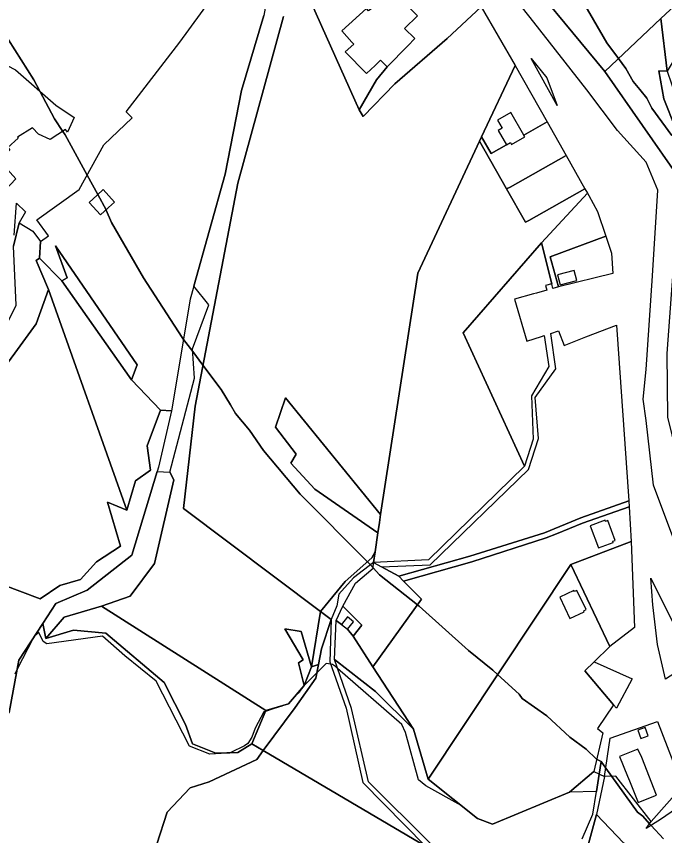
# Model space of a CAD drawing. Extents: x -477304 to -465429, y -1159113 to -1149210.
# Drawn here: x -471580.1 to -471243.5, y -1154554.9 to -1154129.5 of the extents above; entities that cross this region are included whole.
import ezdxf

# ---------------------------------------------------------------- set-up
doc = ezdxf.new("R2010")
doc.units = 0
for name, color, linetype in [('BPEJ_s', 7, 'Continuous'), ('orna_s', 7, 'Continuous'), ('PUPFL_s', 7, 'Continuous'), ('trav_porost_s', 7, 'Continuous'), ('voda_s', 7, 'Continuous'), ('zahrada_s', 7, 'Continuous')]:
    doc.layers.add(name, color=color, linetype=linetype)

msp = doc.modelspace()

# ---------------------------------------------------------------- linework, layer by layer
at = {"layer": 'BPEJ_s'}
for points in [[(-471285.43, -1154122.61), (-471273.54, -1154143.22), (-471267.43, -1154151.41), (-471263.55, -1154156.61), (-471259.73, -1154163.41), (-471256.3, -1154167.57), (-471252.71, -1154171.91), (-471250.16, -1154177.22), (-471239.75, -1154191.46)], [(-471239.75, -1154191.46), (-471250.16, -1154177.22), (-471252.71, -1154171.91), (-471256.3, -1154167.57), (-471259.73, -1154163.41), (-471263.55, -1154156.61), (-471267.43, -1154151.41), (-471273.54, -1154143.22), (-471285.43, -1154122.61)], [(-471556.06, -1154189.23), (-471560.38, -1154182.75), (-471567.95, -1154168.38), (-471571.01, -1154162.56), (-471584.18, -1154141.74)], [(-471584.18, -1154141.74), (-471571.01, -1154162.56), (-471567.95, -1154168.38), (-471560.38, -1154182.75), (-471556.06, -1154189.23), (-471554.86, -1154191.03), (-471543.41, -1154211.89), (-471537.83, -1154222.06), (-471533.49, -1154229.96), (-471533.4, -1154230.13), (-471530.64, -1154236.5), (-471514.06, -1154265.19), (-471494.09, -1154296.21), (-471493.29, -1154297.27), (-471488.55, -1154303.54), (-471483.24, -1154310.56), (-471473.69, -1154323.19), (-471468.92, -1154331.24), (-471466.26, -1154335.73), (-471459.03, -1154344.44), (-471451.81, -1154354.85), (-471432.68, -1154377.59), (-471397.83, -1154412.64), (-471396.27, -1154414.21), (-471394.76, -1154415.86), (-471391.46, -1154419.45), (-471371.84, -1154435.02), (-471370.85, -1154435.81), (-471345.35, -1154458.76), (-471332.6, -1154468.95), (-471330.17, -1154471.2), (-471319.01, -1154481.49), (-471317.52, -1154483.62), (-471304.56, -1154492.75), (-471292.66, -1154503.8), (-471284.15, -1154509.98), (-471278.8, -1154515.17), (-471276.44, -1154516.46), (-471277.46, -1154522.88), (-471278.9, -1154532.02), (-471292.78, -1154532.32), (-471332.79, -1154548.93), (-471340.59, -1154545.89), (-471349.06, -1154539.16), (-471367.45, -1154529.09), (-471371.28, -1154525.9), (-471378.08, -1154501.25), (-471379.99, -1154497.21), (-471413.27, -1154468.04), (-471414.41, -1154467.04), (-471415.9, -1154465.98), (-471415.99, -1154465.97), (-471416.83, -1154465.86), (-471419.3, -1154465.55), (-471430.6, -1154476.96), (-471432.8, -1154479.54), (-471433.11, -1154480.43), (-471434.49, -1154481.52), (-471438.74, -1154486.5), (-471441.98, -1154487.45), (-471442.13, -1154487.56), (-471442.25, -1154487.65), (-471446.77, -1154489.09), (-471450.74, -1154490.36), (-471451.59, -1154490.63), (-471456.06, -1154499.13), (-471457.76, -1154503.8), (-471459.88, -1154506.99), (-471461.58, -1154508.26), (-471468.75, -1154511.75), (-471469.44, -1154512.09), (-471473.7, -1154512.27), (-471479.64, -1154512.51), (-471490.26, -1154508.47), (-471507.48, -1154474.69), (-471523.84, -1154461.52), (-471535.31, -1154451.32), (-471564.21, -1154455.36), (-471566.12, -1154454.08), (-471568.46, -1154449.41), (-471570.51, -1154451.08), (-471570.8, -1154451.32), (-471571.33, -1154452.36), (-471579.62, -1154468.42), (-471580.99, -1154471.08)], [(-471244, -1154556.5), (-471250.46, -1154549.53), (-471251.27, -1154548.66), (-471254.84, -1154544.81), (-471257.6, -1154542.68), (-471270.95, -1154524.1), (-471274.03, -1154519.81), (-471276.44, -1154516.46), (-471278.8, -1154515.17), (-471284.15, -1154509.98), (-471292.66, -1154503.8), (-471304.56, -1154492.75), (-471317.52, -1154483.62), (-471319.01, -1154481.49), (-471330.17, -1154471.2), (-471332.6, -1154468.95), (-471345.35, -1154458.76), (-471370.85, -1154435.81), (-471371.84, -1154435.02), (-471391.46, -1154419.45), (-471394.76, -1154415.86), (-471396.27, -1154414.21), (-471397.83, -1154412.64), (-471432.68, -1154377.59), (-471451.81, -1154354.85), (-471459.03, -1154344.44), (-471466.26, -1154335.73), (-471468.92, -1154331.24), (-471473.69, -1154323.19), (-471483.24, -1154310.56), (-471488.55, -1154303.54), (-471493.29, -1154297.27), (-471494.09, -1154296.21), (-471514.06, -1154265.19), (-471530.64, -1154236.5), (-471533.4, -1154230.13), (-471533.49, -1154229.96), (-471537.83, -1154222.06), (-471543.41, -1154211.89), (-471554.86, -1154191.03), (-471556.06, -1154189.23)], [(-471419.3, -1154465.55), (-471430.6, -1154476.96), (-471432.8, -1154479.54), (-471433.11, -1154480.43), (-471434.49, -1154481.52), (-471438.74, -1154486.5), (-471441.98, -1154487.45), (-471442.13, -1154487.56), (-471442.25, -1154487.65), (-471446.77, -1154489.09), (-471450.74, -1154490.36), (-471451.59, -1154490.63), (-471456.06, -1154499.13), (-471457.76, -1154503.8), (-471459.88, -1154506.99), (-471461.58, -1154508.26), (-471468.75, -1154511.75), (-471469.44, -1154512.09), (-471473.7, -1154512.27), (-471479.64, -1154512.51), (-471490.26, -1154508.47), (-471507.48, -1154474.69), (-471523.84, -1154461.52), (-471535.31, -1154451.32), (-471564.21, -1154455.36), (-471566.12, -1154454.08), (-471568.46, -1154449.41), (-471570.51, -1154451.08), (-471570.8, -1154451.32), (-471571.33, -1154452.36), (-471579.62, -1154468.42), (-471580.99, -1154471.08)], [(-471286.28, -1154556.5), (-471280.76, -1154543.75), (-471278.9, -1154532.02), (-471292.78, -1154532.32), (-471332.79, -1154548.93), (-471340.59, -1154545.89), (-471349.06, -1154539.16), (-471367.45, -1154529.09), (-471371.28, -1154525.9), (-471378.08, -1154501.25), (-471379.99, -1154497.21), (-471413.27, -1154468.04), (-471414.41, -1154467.04), (-471415.9, -1154465.98), (-471415.99, -1154465.97), (-471416.83, -1154465.86), (-471419.3, -1154465.55)], [(-471286.28, -1154556.5), (-471280.76, -1154543.75), (-471278.9, -1154532.02), (-471277.46, -1154522.88), (-471276.44, -1154516.46), (-471274.03, -1154519.81), (-471270.95, -1154524.1), (-471257.6, -1154542.68), (-471254.84, -1154544.81), (-471251.27, -1154548.66), (-471250.46, -1154549.53), (-471244, -1154556.5)]]:
    msp.add_lwpolyline(points, dxfattribs=at)
at = {"layer": 'orna_s'}
msp.add_lwpolyline([(-471292.25, -1154414.08), (-471260.82, -1154402.21), (-471259.14, -1154446.76), (-471271.94, -1154456.61)], close=True, dxfattribs=at)
at = {"layer": 'PUPFL_s'}
for points in [[(-471270.32, -1154122.42), (-471225.42, -1154109.76), (-471223.32, -1154109.8), (-471245.46, -1154130.64), (-471274.59, -1154158.17), (-471325.25, -1154096.8), (-471337.84, -1154076.93), (-471355.05, -1154038.4), (-471366.98, -1154008.28), (-471388.59, -1153963.87), (-471399.61, -1153949.23), (-471407.96, -1153945.59), (-471377.91, -1153938.8), (-471358.55, -1153963.02), (-471350.32, -1153977.69), (-471334.69, -1154009.87), (-471313.86, -1154056.29), (-471309.92, -1154064.76), (-471274.31, -1154116.61)], [(-471141.37, -1154071.58), (-471152.99, -1154078.07), (-471214.04, -1154111.2), (-471242.22, -1154158.05), (-471245.46, -1154130.64), (-471223.32, -1154109.8), (-471174.31, -1154081.69), (-471162.36, -1154075.07), (-471148.95, -1154069.55), (-471143.43, -1154067.46)], [(-471222.84, -1154233.95), (-471235.39, -1154214.25), (-471274.59, -1154158.17), (-471245.46, -1154130.64), (-471242.22, -1154158.05), (-471246.53, -1154157.89), (-471243.82, -1154172.35), (-471237.82, -1154187.64), (-471218.19, -1154209.09), (-471213.66, -1154224.2), (-471211.77, -1154236.33), (-471217.44, -1154248.47)], [(-471243.82, -1154172.35), (-471246.53, -1154157.89), (-471242.22, -1154158.05), (-471237.66, -1154171.2), (-471209.97, -1154208.35), (-471199.15, -1154229.39), (-471213.66, -1154224.2), (-471218.19, -1154209.09), (-471237.82, -1154187.64)], [(-471563.5, -1154271.39), (-471569.92, -1154289.14), (-471594.07, -1154322.28), (-471608.31, -1154336.4), (-471612.51, -1154353.32), (-471617.98, -1154350.44), (-471610.08, -1154331.5), (-471594.94, -1154308.77), (-471580.2, -1154279.46), (-471581.6, -1154248.83), (-471578.64, -1154236.69), (-471571.56, -1154241.01), (-471567.57, -1154246.4), (-471568.02, -1154255.01), (-471569.75, -1154256.33)], [(-471559.73, -1154248.63), (-471517.4, -1154310.45), (-471520.41, -1154318.28), (-471556.58, -1154266.87), (-471553.81, -1154265.31)], [(-471563.5, -1154271.39), (-471569.75, -1154256.33), (-471568.02, -1154255.01), (-471556.58, -1154266.87), (-471520.41, -1154318.28), (-471505.27, -1154333.97), (-471512.23, -1154352.41), (-471510.42, -1154365.21), (-471518.23, -1154370.69), (-471522.72, -1154385.84)], [(-471546.87, -1154421.86), (-471557.57, -1154425.07), (-471567.69, -1154431.91), (-471587.57, -1154424.46), (-471612.51, -1154353.32), (-471608.31, -1154336.4), (-471594.07, -1154322.28), (-471569.92, -1154289.14), (-471563.5, -1154271.39), (-471522.72, -1154385.84), (-471532.84, -1154381.81), (-471526.05, -1154404.53), (-471538.44, -1154412.68)], [(-471535.89, -1154435.7), (-471555.24, -1154441.49), (-471564.89, -1154452.47), (-471566.37, -1154444.68), (-471559.66, -1154434.3), (-471543.33, -1154427.38), (-471520.1, -1154409.18), (-471507, -1154365.75), (-471500.44, -1154366.16), (-471498.42, -1154370.19), (-471508.41, -1154413.67), (-471520.98, -1154430.48)], [(-471395.52, -1154410.58), (-471393.84, -1154407.52), (-471394.68, -1154412.99), (-471404.98, -1154421.02), (-471412.58, -1154429.46), (-471413.72, -1154435.5), (-471416.59, -1154442.61), (-471422.1, -1154438.47), (-471409.28, -1154422.88)], [(-471457.88, -1154507.21), (-471465.19, -1154511.65), (-471476.61, -1154511.98), (-471488.57, -1154507.25), (-471492.22, -1154497.14), (-471503.31, -1154475.32), (-471533.63, -1154449.76), (-471550.47, -1154448.24), (-471564.89, -1154452.47), (-471555.24, -1154441.49), (-471535.89, -1154435.7), (-471450.57, -1154489.95)], [(-471451.9, -1154510.73), (-471435.3, -1154488.27), (-471424.59, -1154473.19), (-471423.18, -1154465.94), (-471421.62, -1154457.88), (-471416.59, -1154442.61), (-471417.27, -1154464.61), (-471408.89, -1154488.61), (-471400.18, -1154527.33), (-471367.58, -1154560.31)], [(-471426.9, -1154467.18), (-471422.1, -1154438.47), (-471416.59, -1154442.61), (-471421.62, -1154457.88), (-471423.18, -1154465.94)], [(-471393.59, -1154479.96), (-471414.87, -1154463.36), (-471414.09, -1154443.12), (-471411.29, -1154445.23), (-471408.21, -1154447.74), (-471405.16, -1154451.25), (-471394.94, -1154467.2), (-471373.9, -1154499.61)], [(-471426.9, -1154467.18), (-471430.6, -1154476.96), (-471433.64, -1154465.11), (-471431.18, -1154463.57), (-471440.61, -1154447.47), (-471432.22, -1154448.86)], [(-471274.67, -1154524.19), (-471278.92, -1154543.82), (-471284.03, -1154563.02), (-471307.17, -1154613.23), (-471309.06, -1154613.14), (-471342.04, -1154595.14), (-471349.47, -1154579.59), (-471365.04, -1154559.04), (-471397.2, -1154527.02), (-471406.16, -1154488.84), (-471414.87, -1154463.36), (-471393.59, -1154479.96), (-471373.9, -1154499.61), (-471366.24, -1154525.51), (-471340.59, -1154545.89), (-471332.79, -1154548.93), (-471292.78, -1154532.32), (-471280.29, -1154521.56)], [(-471438.74, -1154486.5), (-471430.6, -1154476.96), (-471426.9, -1154467.18), (-471423.18, -1154465.94), (-471424.59, -1154473.19), (-471435.3, -1154488.27), (-471451.9, -1154510.73), (-471457.88, -1154507.21), (-471450.57, -1154489.95)], [(-471553.09, -1154600.62), (-471536.57, -1154590.63), (-471507.13, -1154559.24), (-471501.72, -1154542.74), (-471489.94, -1154530.1), (-471479.93, -1154527.02), (-471455.28, -1154515.31), (-471451.9, -1154510.73), (-471367.58, -1154560.31), (-471352.88, -1154579.63), (-471345.16, -1154596.36), (-471409.78, -1154621.65), (-471488.17, -1154628.02), (-471549.28, -1154619.95), (-471552.89, -1154636.12), (-471560.98, -1154614.83)], [(-471246.11, -1154580.36), (-471262.67, -1154588.21), (-471282.78, -1154600.01), (-471295.52, -1154606.18), (-471307.17, -1154613.23), (-471284.03, -1154563.02), (-471278.92, -1154543.82), (-471264.86, -1154558.61)]]:
    msp.add_lwpolyline(points, close=True, dxfattribs=at)
for points in [[(-471581.21, -1154243.16), (-471580.06, -1154226.43), (-471575.45, -1154231.01), (-471578.64, -1154236.69), (-471581.6, -1154248.83)], [(-471587.57, -1154424.46), (-471567.69, -1154431.91), (-471557.57, -1154425.07), (-471546.87, -1154421.86), (-471538.44, -1154412.68), (-471526.05, -1154404.53), (-471532.84, -1154381.81), (-471522.72, -1154385.84), (-471518.23, -1154370.69), (-471510.42, -1154365.21), (-471512.23, -1154352.41), (-471505.27, -1154333.97), (-471499.47, -1154334.25), (-471506.32, -1154363.5), (-471507, -1154365.75), (-471520.1, -1154409.18), (-471543.33, -1154427.38), (-471559.66, -1154434.3), (-471566.37, -1154444.68), (-471578.76, -1154463.85), (-471583.86, -1154490.96)], [(-471636.34, -1154591.19), (-471605.72, -1154529.05), (-471583.86, -1154490.96), (-471578.76, -1154463.85), (-471566.37, -1154444.68), (-471564.89, -1154452.47), (-471550.47, -1154448.24), (-471533.63, -1154449.76), (-471503.31, -1154475.32), (-471492.22, -1154497.14), (-471488.57, -1154507.25), (-471476.61, -1154511.98), (-471465.19, -1154511.65), (-471457.88, -1154507.21), (-471451.9, -1154510.73), (-471455.28, -1154515.31), (-471479.93, -1154527.02), (-471489.94, -1154530.1), (-471501.72, -1154542.74), (-471507.13, -1154559.24)]]:
    msp.add_lwpolyline(points, dxfattribs=at)
at = {"layer": 'trav_porost_s'}
for points in [[(-471499.47, -1154334.25), (-471505.27, -1154333.97), (-471520.41, -1154318.28), (-471517.4, -1154310.45), (-471559.73, -1154248.63), (-471553.81, -1154265.31), (-471556.58, -1154266.87), (-471568.02, -1154255.01), (-471567.57, -1154246.4), (-471563.48, -1154243.44), (-471569.57, -1154235.12), (-471547.59, -1154219.4), (-471534.67, -1154196.17), (-471519.91, -1154182.19), (-471523.18, -1154179.1), (-471495.29, -1154142.97), (-471473.75, -1154113.33), (-471432.38, -1154059.86), (-471446.89, -1154103.16), (-471451.56, -1154129.09), (-471463.24, -1154168.03), (-471471.68, -1154211.39), (-471487.9, -1154269.54), (-471489.79, -1154276.33)], [(-471371.96, -1154094.82), (-471361.28, -1154083.57), (-471359.05, -1154087.62), (-471367.39, -1154095.2), (-471383.04, -1154111.81), (-471389.38, -1154120.91), (-471397.2, -1154126.64), (-471398.24, -1154125.42), (-471411.14, -1154136.95), (-471405.82, -1154142.94), (-471404.8, -1154143.98), (-471409.34, -1154147.99), (-471398.35, -1154159.13), (-471393.81, -1154155.12), (-471391, -1154152.26), (-471387.54, -1154155.65), (-471393.02, -1154162.55), (-471402.06, -1154178.05), (-471434.04, -1154106.48), (-471425.01, -1154078.34), (-471420.04, -1154068.89), (-471379.9, -1154096.31)], [(-471586.6, -1154201.71), (-471585.1, -1154203.35), (-471587.75, -1154205.77), (-471580.31, -1154213.92), (-471586.06, -1154219.89), (-471601.59, -1154230.46), (-471604.83, -1154225.85), (-471608, -1154212.82), (-471613.74, -1154187.52), (-471618.38, -1154175.42), (-471588.97, -1154152.94), (-471580.61, -1154157.35), (-471559.63, -1154175.62), (-471550.16, -1154182.05), (-471553.6, -1154189.65), (-471554.63, -1154188.29), (-471562.58, -1154193.54), (-471568.7, -1154190.77), (-471571.72, -1154187.46), (-471579.46, -1154192.21), (-471579.14, -1154192.74), (-471584.51, -1154197.64), (-471583.44, -1154198.82)], [(-471304.63, -1154161.39), (-471299.24, -1154175.76), (-471312.78, -1154151.43)], [(-471338.62, -1154192.04), (-471321.15, -1154155.11), (-471304.53, -1154184.29), (-471316.63, -1154191.16), (-471323.35, -1154179.44), (-471330.21, -1154183.37), (-471327.77, -1154187.63), (-471329.88, -1154188.83), (-471325.64, -1154196.22), (-471333.62, -1154200.78)], [(-471316.63, -1154191.16), (-471304.53, -1154184.29), (-471294.68, -1154201.7), (-471323.76, -1154218.18), (-471325.6, -1154219.07), (-471339.65, -1154194.28), (-471338.62, -1154192.04), (-471333.62, -1154200.78), (-471325.64, -1154196.22), (-471323.54, -1154195.01), (-471322.97, -1154196.01), (-471316.11, -1154192.06)], [(-471284.82, -1154219.11), (-471283.6, -1154221.29), (-471307.42, -1154247.05), (-471348.04, -1154293.87), (-471316.2, -1154363.03), (-471366.14, -1154411.64), (-471394.68, -1154412.99), (-471393.84, -1154407.52), (-471392.39, -1154397.67), (-471391.61, -1154392.35), (-471390.96, -1154388.11), (-471371.61, -1154262.92), (-471339.65, -1154194.28), (-471325.6, -1154219.07), (-471315.73, -1154236.44), (-471313.91, -1154235.57)], [(-471284.82, -1154219.11), (-471313.91, -1154235.57), (-471315.73, -1154236.44), (-471325.6, -1154219.07), (-471323.76, -1154218.18), (-471294.68, -1154201.7)], [(-471529.11, -1154225.96), (-471535, -1154219.49), (-471538.09, -1154222.3), (-471542.29, -1154226.13), (-471536.4, -1154232.6), (-471532.19, -1154228.77)], [(-471278.24, -1154230.92), (-471274.08, -1154243.6), (-471302.94, -1154254.32), (-471298.54, -1154269.99), (-471301.46, -1154270.81), (-471302.09, -1154268.36), (-471307.42, -1154247.05), (-471283.6, -1154221.29), (-471282.85, -1154222.58)], [(-471302.94, -1154254.32), (-471274.08, -1154243.6), (-471271.06, -1154252.42), (-471270.28, -1154263.05), (-471298.54, -1154269.99)], [(-471305.31, -1154269.27), (-471304.68, -1154271.72), (-471309.97, -1154273.2), (-471311.5, -1154273.63), (-471321.4, -1154276.41), (-471315.02, -1154298.24), (-471307.46, -1154295.75), (-471305.99, -1154295.27), (-471303.53, -1154311.38), (-471312.54, -1154326.53), (-471311.65, -1154348.95), (-471316.2, -1154363.03), (-471348.04, -1154293.87), (-471307.42, -1154247.05), (-471302.09, -1154268.36)], [(-471299.12, -1154263.79), (-471297.69, -1154268.99), (-471288.98, -1154266.59), (-471290.41, -1154261.39)], [(-471299.88, -1154312.49), (-471302.57, -1154294.14), (-471298.62, -1154292.84), (-471295.61, -1154300.33), (-471284.45, -1154295.85), (-471268.44, -1154289.77), (-471262.11, -1154381.09), (-471287.05, -1154389.91), (-471305.82, -1154397.62), (-471344.61, -1154409.79), (-471381.5, -1154420.22), (-471390.56, -1154415.25), (-471365.17, -1154414.34), (-471314.19, -1154364.86), (-471308.92, -1154348.66), (-471310.73, -1154327.44)], [(-471440.29, -1154327.63), (-471390.96, -1154388.11), (-471391.61, -1154392.35), (-471392.39, -1154397.67), (-471425.18, -1154374.99), (-471437.57, -1154361.48), (-471434.87, -1154356.76), (-471445.59, -1154342.87)], [(-471305.82, -1154397.62), (-471287.05, -1154389.91), (-471262.11, -1154381.09), (-471261.89, -1154384.15), (-471286.07, -1154392.66), (-471299.7, -1154398.14), (-471304.99, -1154400.27), (-471343.63, -1154412.72), (-471379.07, -1154422.67), (-471381.5, -1154420.22), (-471344.61, -1154409.79)], [(-471260.82, -1154402.21), (-471292.25, -1154414.08), (-471366.24, -1154525.51), (-471373.9, -1154499.61), (-471394.94, -1154467.2), (-471369.74, -1154432.1), (-471379.07, -1154422.67), (-471343.63, -1154412.72), (-471304.99, -1154400.27), (-471299.7, -1154398.14), (-471286.07, -1154392.66), (-471261.89, -1154384.15)], [(-471269.09, -1154401.58), (-471272.96, -1154391.3), (-471274.2, -1154391.74), (-471274.42, -1154391.15), (-471282.12, -1154394.05), (-471277.8, -1154405.51), (-471270.1, -1154402.63), (-471270.3, -1154402.04)], [(-471379.07, -1154422.67), (-471369.74, -1154432.1), (-471394.94, -1154467.2), (-471405.16, -1154451.25), (-471400.78, -1154445.58), (-471410.51, -1154435.8), (-471404, -1154423.8), (-471394.76, -1154416.03), (-471394.68, -1154412.99), (-471390.56, -1154415.25), (-471381.5, -1154420.22)], [(-471280.29, -1154521.56), (-471292.78, -1154532.32), (-471332.79, -1154548.93), (-471340.59, -1154545.89), (-471366.24, -1154525.51), (-471292.25, -1154414.08), (-471271.94, -1154456.61), (-471280.13, -1154464.68), (-471284.88, -1154469.36), (-471269.98, -1154486.94), (-471278.27, -1154499.28), (-471275.62, -1154501.48)], [(-471249.61, -1154435.1), (-471250.6, -1154421.16), (-471227.9, -1154466.8), (-471238.12, -1154470.58), (-471242.93, -1154473.69), (-471247.23, -1154455.65)], [(-471297.92, -1154431.14), (-471292.67, -1154442.17), (-471285.23, -1154438.61), (-471285.47, -1154438.1), (-471284.29, -1154437.53), (-471289.06, -1154427.57), (-471290.22, -1154428.13), (-471290.53, -1154427.59)], [(-471408.11, -1154441.33), (-471411.29, -1154445.23), (-471414.09, -1154443.12), (-471410.51, -1154435.8), (-471400.78, -1154445.58), (-471405.16, -1154451.25), (-471408.21, -1154447.74), (-471405.03, -1154443.84)]]:
    msp.add_lwpolyline(points, close=True, dxfattribs=at)
for points in [[(-471434.04, -1154106.48), (-471402.06, -1154178.05), (-471400, -1154181.51), (-471383.51, -1154164.58), (-471356.44, -1154140.97), (-471338.67, -1154124.64), (-471321.15, -1154155.11), (-471338.62, -1154192.04), (-471339.65, -1154194.28), (-471371.61, -1154262.92), (-471390.96, -1154388.11), (-471440.29, -1154327.63), (-471445.59, -1154342.87), (-471434.87, -1154356.76), (-471437.57, -1154361.48), (-471425.18, -1154374.99), (-471392.39, -1154397.67), (-471393.84, -1154407.52), (-471395.52, -1154410.58), (-471409.28, -1154422.88), (-471422.1, -1154438.47), (-471493.24, -1154384.98), (-471487.32, -1154331.88), (-471465.18, -1154216.09), (-471441.43, -1154129.53)], [(-471441.43, -1154129.53), (-471465.18, -1154216.09), (-471487.32, -1154331.88), (-471493.24, -1154384.98), (-471422.1, -1154438.47), (-471426.9, -1154467.18), (-471432.22, -1154448.86), (-471440.61, -1154447.47), (-471431.18, -1154463.57), (-471433.64, -1154465.11), (-471430.6, -1154476.96), (-471438.74, -1154486.5), (-471450.57, -1154489.95), (-471535.89, -1154435.7), (-471520.98, -1154430.48), (-471508.41, -1154413.67), (-471498.42, -1154370.19), (-471500.44, -1154366.16), (-471487.63, -1154317.41), (-471488.64, -1154302.12), (-471480.18, -1154279.26), (-471487.9, -1154269.54), (-471471.68, -1154211.39), (-471463.24, -1154168.03), (-471451.56, -1154129.09)]]:
    msp.add_lwpolyline(points, dxfattribs=at)
at = {"layer": 'voda_s'}
for points in [[(-471166.04, -1154594.44), (-471186.12, -1154549.79), (-471210.23, -1154507.44), (-471214.83, -1154499.36), (-471224.43, -1154465.52), (-471229.65, -1154425.15), (-471249.29, -1154372.87), (-471253.13, -1154339.41), (-471254.66, -1154328.21), (-471252.98, -1154312.86), (-471249.74, -1154264.19), (-471247.06, -1154219.81), (-471253.07, -1154205.28), (-471267.88, -1154188.73), (-471283.93, -1154167.61), (-471311.38, -1154132.49), (-471347.34, -1154086.84)], [(-471325.25, -1154096.8), (-471274.59, -1154158.17), (-471235.39, -1154214.25), (-471239.17, -1154262.14), (-471242.32, -1154304.56), (-471242.01, -1154337.56), (-471232.85, -1154374.93), (-471224.28, -1154414.16), (-471206.71, -1154483.08), (-471203.5, -1154489.12), (-471182.75, -1154528.43), (-471169.08, -1154553.98), (-471161.2, -1154574.78)]]:
    msp.add_lwpolyline(points, dxfattribs=at)
at = {"layer": 'zahrada_s'}
for points in [[(-471400, -1154181.51), (-471402.06, -1154178.05), (-471393.02, -1154162.55), (-471387.54, -1154155.65), (-471376.88, -1154144.76), (-471373.24, -1154141.05), (-471378.49, -1154135.82), (-471371.77, -1154129.2), (-471381.4, -1154119.67), (-471380.2, -1154113.71), (-471365.26, -1154097.49), (-471356.41, -1154092.66), (-471338.67, -1154124.64), (-471356.44, -1154140.97), (-471383.51, -1154164.58)], [(-471280.13, -1154464.68), (-471260.29, -1154473.51), (-471268.54, -1154488.64), (-471269.98, -1154486.94), (-471284.88, -1154469.36)], [(-471271.77, -1154504.23), (-471247.11, -1154495.67), (-471234.24, -1154529.24), (-471250.5, -1154547.57), (-471268.8, -1154524.05), (-471274.67, -1154524.19)], [(-471251.98, -1154503.07), (-471253.52, -1154498.69), (-471257.33, -1154500.03), (-471255.79, -1154504.44)], [(-471266.83, -1154513.82), (-471262.75, -1154523.92), (-471261.75, -1154526.41), (-471257.23, -1154537.63), (-471250.88, -1154535.07), (-471247.71, -1154533.79), (-471255.33, -1154514.22), (-471257.31, -1154509.98)], [(-471234.24, -1154529.24), (-471230.62, -1154533.85), (-471229.42, -1154535.48), (-471245.64, -1154546.42), (-471253.07, -1154551.22), (-471250.5, -1154547.57)]]:
    msp.add_lwpolyline(points, close=True, dxfattribs=at)

doc.saveas('drawing.dxf')
